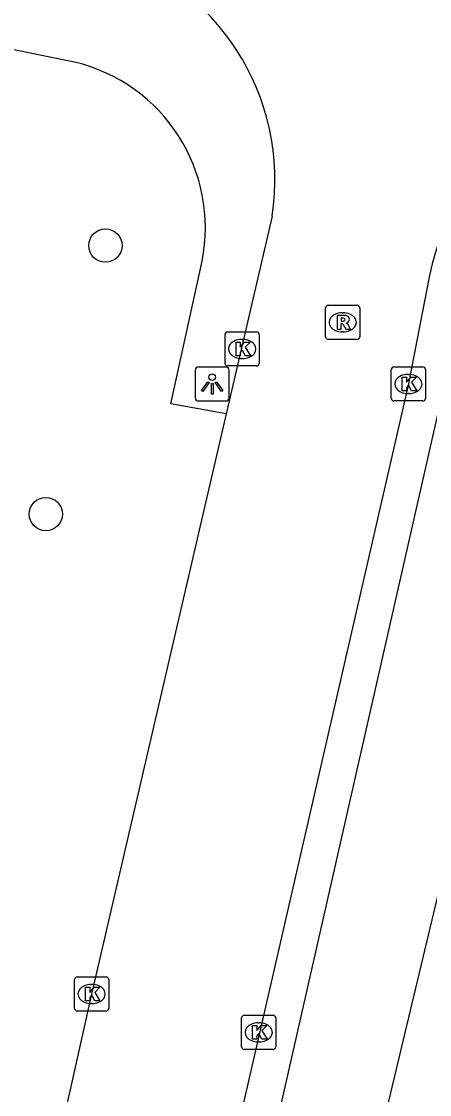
# Model space of a CAD drawing. Extents: x 157692 to 159670, y 381454 to 383289.
# Drawn here: x 158675.87 to 158687.85, y 382982.3 to 383013.78 of the extents above; entities that cross this region are included whole.
import ezdxf

# ---------------------------------------------------------------- set-up
doc = ezdxf.new("R2010")
doc.units = 0
for name, color, linetype in [('IMGEO_Boom', 7, 'Continuous'), ('IMGEO_Groenvoorziening', 7, 'Continuous'), ('IMGEO_Kolk', 7, 'Continuous'), ('IMGEO_Lichtpunt', 7, 'Continuous'), ('IMGEO_Rijbaan_lokaal_open', 7, 'Continuous'), ('IMGEO_Rioolput', 7, 'Continuous'), ('IMGEO_Voetpad_open', 7, 'Continuous')]:
    doc.layers.add(name, color=color, linetype=linetype)

msp = doc.modelspace()

# ---------------------------------------------------------------- linework, layer by layer
at = {"layer": 'IMGEO_Boom'}
for centre in [(158678.337, 383007.206), (158676.587, 382999.329)]:
    msp.add_circle(centre, 0.489, dxfattribs=at)
at = {"layer": 'IMGEO_Groenvoorziening'}
msp.add_lwpolyline([(158671.679, 382930.067), (158675.914, 382940.862), (158678.389, 382947.508), (158688.926, 382991.603), (158694.69, 382996.555), (158689.06, 382967.272), (158684.332, 382944.342), (158676.106, 382902.863)], dxfattribs=at)
at = {"layer": 'IMGEO_Kolk'}
for p, q in [((158681.849, 383003.748), (158681.849, 383004.6)), ((158681.924, 383004.674), (158682.776, 383004.674)), ((158682.337, 383004.454), (158682.362, 383004.454)), ((158682.85, 383004.6), (158682.85, 383003.748)), ((158682.36, 383003.894), (158682.335, 383003.894)), ((158682.776, 383003.674), (158681.924, 383003.674)), ((158686.729, 383002.721), (158686.729, 383003.573)), ((158686.804, 383003.647), (158687.656, 383003.647)), ((158687.73, 383003.573), (158687.73, 383002.721)), ((158687.217, 383003.427), (158687.242, 383003.427)), ((158687.24, 383002.867), (158687.215, 383002.867)), ((158687.656, 383002.647), (158686.804, 383002.647)), ((158677.431, 382984.821), (158677.431, 382985.673)), ((158677.506, 382985.747), (158678.358, 382985.747)), ((158678.432, 382985.673), (158678.432, 382984.821)), ((158677.919, 382985.527), (158677.944, 382985.527)), ((158677.942, 382984.967), (158677.917, 382984.967)), ((158678.358, 382984.747), (158677.506, 382984.747)), ((158682.41, 382984.623), (158683.262, 382984.623)), ((158682.335, 382983.697), (158682.335, 382984.549)), ((158682.823, 382984.403), (158682.848, 382984.403)), ((158683.336, 382984.549), (158683.336, 382983.697)), ((158682.846, 382983.843), (158682.821, 382983.843)), ((158683.262, 382983.623), (158682.41, 382983.623))]:
    msp.add_line(p, q, dxfattribs=at)
for points in [[(158681.849, 383003.748), (158681.849, 383004.6)], [(158681.924, 383004.674), (158682.776, 383004.674)], [(158682.85, 383004.6), (158682.85, 383003.748)], [(158682.17, 383004.374), (158682.293, 383004.374), (158682.293, 383004.223), (158682.423, 383004.374), (158682.587, 383004.374), (158682.441, 383004.223), (158682.594, 383003.974), (158682.442, 383003.974), (158682.357, 383004.138), (158682.293, 383004.071), (158682.293, 383003.974), (158682.17, 383003.974), (158682.17, 383004.374)], [(158682.776, 383003.674), (158681.924, 383003.674)], [(158686.729, 383002.721), (158686.729, 383003.573)], [(158686.804, 383003.647), (158687.656, 383003.647)], [(158687.73, 383003.573), (158687.73, 383002.721)], [(158687.05, 383003.347), (158687.173, 383003.347), (158687.173, 383003.196), (158687.303, 383003.347), (158687.467, 383003.347), (158687.321, 383003.196), (158687.474, 383002.947), (158687.322, 383002.947), (158687.237, 383003.111), (158687.173, 383003.044), (158687.173, 383002.947), (158687.05, 383002.947), (158687.05, 383003.347)], [(158687.656, 383002.647), (158686.804, 383002.647)], [(158677.431, 382984.821), (158677.431, 382985.673)], [(158677.506, 382985.747), (158678.358, 382985.747)], [(158678.432, 382985.673), (158678.432, 382984.821)], [(158677.752, 382985.447), (158677.875, 382985.447), (158677.875, 382985.296), (158678.005, 382985.447), (158678.169, 382985.447), (158678.023, 382985.296), (158678.176, 382985.047), (158678.024, 382985.047), (158677.939, 382985.211), (158677.875, 382985.144), (158677.875, 382985.047), (158677.752, 382985.047), (158677.752, 382985.447)], [(158678.358, 382984.747), (158677.506, 382984.747)], [(158682.41, 382984.623), (158683.262, 382984.623)], [(158682.335, 382983.697), (158682.335, 382984.549)], [(158682.656, 382984.323), (158682.779, 382984.323), (158682.779, 382984.172), (158682.909, 382984.323), (158683.073, 382984.323), (158682.927, 382984.172), (158683.08, 382983.923), (158682.928, 382983.923), (158682.843, 382984.087), (158682.779, 382984.02), (158682.779, 382983.923), (158682.656, 382983.923), (158682.656, 382984.323)], [(158683.336, 382984.549), (158683.336, 382983.697)], [(158683.262, 382983.623), (158682.41, 382983.623)]]:
    msp.add_lwpolyline(points, dxfattribs=at)
for centre, start, end in [((158681.926, 383004.598), 91.552, 178.448), ((158681.926, 383004.598), 91.552, 178.448), ((158682.774, 383004.598), 1.552, 88.448), ((158682.774, 383004.598), 1.552, 88.448), ((158681.926, 383003.75), 181.552, 268.448), ((158681.926, 383003.75), 181.552, 268.448), ((158682.774, 383003.75), 271.552, 358.448), ((158682.774, 383003.75), 271.552, 358.448), ((158686.806, 383003.571), 91.552, 178.448), ((158686.806, 383003.571), 91.552, 178.448), ((158687.654, 383003.571), 1.552, 88.448), ((158687.654, 383003.571), 1.552, 88.448), ((158686.806, 383002.723), 181.552, 268.448), ((158686.806, 383002.723), 181.552, 268.448), ((158687.654, 383002.723), 271.552, 358.448), ((158687.654, 383002.723), 271.552, 358.448), ((158677.508, 382985.671), 91.552, 178.448), ((158677.508, 382985.671), 91.552, 178.448), ((158678.356, 382985.671), 1.552, 88.448), ((158678.356, 382985.671), 1.552, 88.448), ((158677.508, 382984.823), 181.552, 268.448), ((158677.508, 382984.823), 181.552, 268.448), ((158678.356, 382984.823), 271.552, 358.448), ((158678.356, 382984.823), 271.552, 358.448), ((158682.412, 382984.547), 91.552, 178.448), ((158682.412, 382984.547), 91.552, 178.448), ((158683.26, 382984.547), 1.552, 88.448), ((158683.26, 382984.547), 1.552, 88.448), ((158682.412, 382983.699), 181.552, 268.448), ((158682.412, 382983.699), 181.552, 268.448), ((158683.26, 382983.699), 271.552, 358.448), ((158683.26, 382983.699), 271.552, 358.448)]:
    msp.add_arc(centre, 0.0765, start, end, dxfattribs=at)
for centre, major_axis, ratio, start_param, end_param in [((158682.336, 383004.174), (-0.387, 0.002), 0.722429, 4.712389, 7.853982), ((158682.361, 383004.174), (-0.39, 0.002), 0.717154, 1.570796, 4.712389), ((158687.216, 383003.147), (-0.387, 0.002), 0.722429, 4.712389, 7.853982), ((158687.241, 383003.147), (-0.39, 0.002), 0.717154, 1.570796, 4.712389), ((158677.918, 382985.247), (-0.387, 0.002), 0.722429, 4.712389, 7.853982), ((158677.943, 382985.247), (-0.39, 0.002), 0.717154, 1.570796, 4.712389), ((158682.822, 382984.123), (-0.387, 0.002), 0.722429, 4.712389, 7.853982), ((158682.847, 382984.123), (-0.39, 0.002), 0.717154, 1.570796, 4.712389)]:
    msp.add_ellipse(centre, major_axis=major_axis, ratio=ratio, start_param=start_param, end_param=end_param, dxfattribs=at)
at = {"layer": 'IMGEO_Lichtpunt'}
for p, q in [((158680.972, 383003.549), (158680.972, 383002.742)), ((158680.972, 383003.549), (158680.972, 383002.742)), ((158681.874, 383003.644), (158681.066, 383003.644)), ((158681.874, 383003.644), (158681.066, 383003.644)), ((158681.968, 383002.742), (158681.968, 383003.549)), ((158681.968, 383002.742), (158681.968, 383003.549)), ((158681.066, 383002.648), (158681.874, 383002.648)), ((158681.066, 383002.648), (158681.874, 383002.648))]:
    msp.add_line(p, q, dxfattribs=at)
for points in [[(158681.346, 383003.213), (158681.385, 383003.185), (158681.197, 383002.923), (158681.159, 383002.95), (158681.346, 383003.213)], [(158681.558, 383003.185), (158681.596, 383003.212), (158681.783, 383002.95), (158681.744, 383002.922), (158681.558, 383003.185)], [(158681.448, 383003.165), (158681.495, 383003.165), (158681.495, 383002.843), (158681.448, 383002.843), (158681.448, 383003.165)]]:
    msp.add_lwpolyline(points, dxfattribs=at)
msp.add_circle((158681.471, 383003.347), 0.0994, dxfattribs=at)
for centre, start, end in [((158681.066, 383003.549), 90, 180), ((158681.066, 383003.549), 90, 180), ((158681.874, 383003.549), 0, 90), ((158681.874, 383003.549), 0, 90), ((158681.066, 383002.742), 180, 270), ((158681.066, 383002.742), 180, 270), ((158681.874, 383002.742), 270, 0), ((158681.874, 383002.742), 270, 360)]:
    msp.add_arc(centre, 0.0946, start, end, dxfattribs=at)
at = {"layer": 'IMGEO_Rijbaan_lokaal_open'}
for points in [[(158683.23, 383008.069), (158681.882, 383002.27)], [(158687.851, 383006.327), (158687.548, 383004.775), (158687.23, 383003.147), (158678.057, 382963.183), (158665.656, 382908.004), (158665.123, 382905.902)], [(158681.882, 383002.27), (158677.932, 382985.247), (158673.213, 382964.198), (158671.338, 382956.153)]]:
    msp.add_lwpolyline(points, dxfattribs=at)
for centre, radius, start, end in [((158676.297, 383009.136), 7.015, 351.2487, 74.3275), ((158695.256, 383004.8), 7.561, 85.5346, 168.3473)]:
    msp.add_arc(centre, radius, start, end, dxfattribs=at)
at = {"layer": 'IMGEO_Rioolput'}
for p, q in [((158684.8, 383004.528), (158684.8, 383005.38)), ((158684.875, 383005.454), (158685.727, 383005.454)), ((158685.801, 383005.38), (158685.801, 383004.528)), ((158685.288, 383005.234), (158685.313, 383005.234)), ((158685.727, 383004.454), (158684.875, 383004.454)), ((158685.311, 383004.674), (158685.286, 383004.674))]:
    msp.add_line(p, q, dxfattribs=at)
for points in [[(158684.8, 383004.528), (158684.8, 383005.38)], [(158684.875, 383005.454), (158685.727, 383005.454)], [(158685.801, 383005.38), (158685.801, 383004.528)], [(158685.389, 383005.152), (158685.137, 383005.154), (158685.137, 383004.754)], [(158685.315, 383005.073), (158685.261, 383005.073), (158685.261, 383004.992)], [(158685.137, 383004.754), (158685.261, 383004.754), (158685.261, 383004.916), (158685.272, 383004.916)], [(158685.261, 383004.992), (158685.313, 383004.992)], [(158685.319, 383004.887), (158685.39, 383004.754), (158685.53, 383004.754), (158685.465, 383004.88)], [(158685.727, 383004.454), (158684.875, 383004.454)]]:
    msp.add_lwpolyline(points, dxfattribs=at)
for centre, radius, start, end in [((158684.877, 383005.378), 0.0765, 91.552, 178.448), ((158684.877, 383005.378), 0.0765, 91.552, 178.448), ((158685.725, 383005.378), 0.0765, 1.552, 88.448), ((158685.725, 383005.378), 0.0765, 1.552, 88.448), ((158685.321, 383004.977), 0.0964, 77.0061, 93.1865), ((158685.335, 383005.034), 0.0378, 276.6634, 79.6772), ((158685.388, 383005.042), 0.109, 350.3612, 89.416), ((158685.271, 383004.863), 0.0533, 26.0293, 88.6989), ((158685.297, 383005.181), 0.19, 274.7715, 282.9687), ((158685.386, 383005.042), 0.112, 277.5842, 350.9817), ((158685.37, 383004.827), 0.108, 29.5134, 73.7905), ((158684.877, 383004.53), 0.0765, 181.552, 268.448), ((158684.877, 383004.53), 0.0765, 181.552, 268.448), ((158685.725, 383004.53), 0.0765, 271.552, 358.448), ((158685.725, 383004.53), 0.0765, 271.552, 358.448)]:
    msp.add_arc(centre, radius, start, end, dxfattribs=at)
for centre, major_axis, ratio, start_param, end_param in [((158685.287, 383004.954), (-0.387, 0.002), 0.722429, 4.712389, 7.853982), ((158685.312, 383004.954), (-0.39, 0.002), 0.717154, 1.570796, 4.712389)]:
    msp.add_ellipse(centre, major_axis=major_axis, ratio=ratio, start_param=start_param, end_param=end_param, dxfattribs=at)
at = {"layer": 'IMGEO_Voetpad_open'}
for points in [[(158677.426, 383012.591), (158675.645, 383012.954)], [(158681.882, 383002.27), (158680.255, 383002.566), (158681.176, 383006.753)], [(158689.169, 383006.219), (158688.765, 383005.259), (158671.679, 382930.067)]]:
    msp.add_lwpolyline(points, dxfattribs=at)
msp.add_arc((158676.27, 383007.725), 5.002, 348.7944, 76.6344, dxfattribs=at)

doc.saveas('drawing.dxf')
